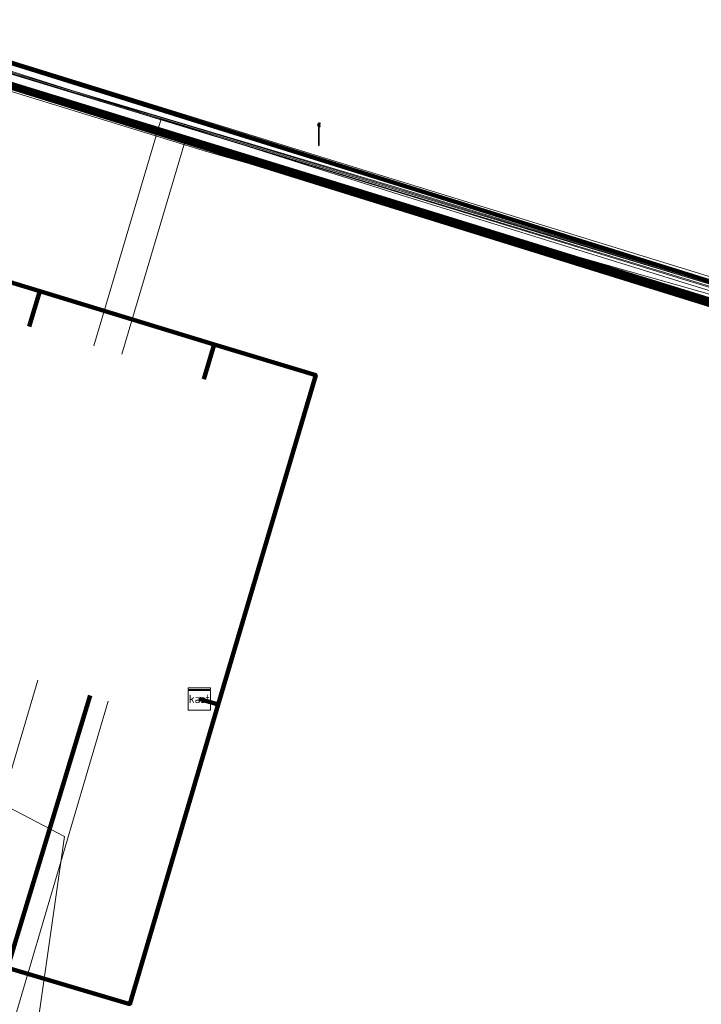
# Model space of a CAD drawing. Extents: x 152558 to 154479, y 462974 to 463683.
# Tile 534 of 638: x 154028 to 154052, y 463348 to 463383. Entities that reach past the tile are written whole.
import ezdxf
from ezdxf.enums import TextEntityAlignment as Align
from ezdxf.lldxf.tags import DXFTag

# ---------------------------------------------------------------- set-up
doc = ezdxf.new("R2010")
doc.units = 0
doc.header["$LTSCALE"] = 0.2
doc.layers.get('0').update_dxf_attribs({"linetype": 'CONTINUOUS'})
for name, color, linetype, lineweight in [('B-RO-KL-DATA_COAXIAAL_17_ZIGGO BV-G', 90, 'KL-DATA-N', 18), ('B-RO-KL-DATA_COAXIAAL_7_ZIGGO BV-G', 90, 'KL-DATA-N', 18), ('B-RO-KL-DATA_DUCT_ZIGGO BV-G', 90, 'CONTINUOUS', 100), ('B-RO-KL-DATA_EUROFIBER NEDERLAND BV-G', 90, 'KL-DATA-N', 18), ('B-RO-KL-DATA_HULPSTUK_ZIGGO BV-S', 90, 'CONTINUOUS', 25), ('B-RO-KL-DATA_KABELBED_KPN BV-G', 90, 'CONTINUOUS', 100), ('B-RO-KL-DATA_KABELBED_ZIGGO BV-G', 90, 'CONTINUOUS', 100), ('B-RO-KL-DATA_REGGEFIBER OPERATOR BV-G', 90, 'KL-DATA-N', 18), ('B-RO-KL-ET_LS_400 V_STEDIN NETBEHEER BV-G', 190, 'KL-LS-N', 18), ('B-RO-KL-ET_LS_GEMEENTE AMERSFOORT-S', 190, 'CONTINUOUS', 25), ('B-RO-KL-GAS_LD_GRIJS GIETIJZER_274_0.1 BAR_STEDIN NETBEHEER BV-G', 50, 'KL-GAS-LD-N', 18), ('B-RO-KL-GAS_LD_PE_32_0.1 BAR_STEDIN NETBEHEER BV-G', 50, 'KL-GAS-LD-N', 18), ('B-RO-KL-WATER_150_VITENS-G', 170, 'KL-WATER-N', 18)]:
    doc.layers.add(name, color=color, linetype=linetype, lineweight=lineweight)
doc.styles.add('NLCS-ISO', font='NLCS-ISO.ttf')
tags = doc.linetypes.add('KL-DATA-N', pattern='A,4,-1,[101,NLCS.SHX,S=0.5,R=0,X=0,Y=0],-1,4,-1,["D",Standard,S=1,R=0,X=-0.25,Y=-0.5],-1.5', length=12.5).pattern_tags.tags
tags[18] = DXFTag(74, 10)
tags = doc.linetypes.add('KL-GAS-LD-N', pattern='A,4,-1,[69,NLCS.SHX,S=0.5,R=0,X=0,Y=0],-1,4,-1,["L",Standard,S=1,R=0,X=0.25,Y=-0.5],-2', length=13).pattern_tags.tags
tags[18] = DXFTag(74, 10)
tags = doc.linetypes.add('KL-LS-N', pattern='A,4,-1,[103,NLCS.SHX,S=0.75,R=0,X=0,Y=0],-1,4,-1,["L",Standard,S=1,R=0,X=0,Y=-0.5],-2', length=13).pattern_tags.tags
tags[18] = DXFTag(74, 10)
doc.linetypes.add('KL-WATER-N', pattern='A,7,-0.5,[168,NLCS.SHX,S=0.75,R=0,X=0.75,Y=0],-2', length=9.5)

# ---------------------------------------------------------------- blocks, each defined once
blk = doc.blocks.new('SKL-WTB_HULP_KAST-SO')
at = {"color": 0, "linetype": 'ByBlock', "lineweight": 18}
for points in [[(-2, 2), (2, 2), (2, 1.68), (-2, 1.68)], [(-2, 1.52), (2, 1.52), (2, -2), (-2, -2)]]:
    blk.add_lwpolyline(points, close=True, dxfattribs=at)
at = {"color": 0, "linetype": 'ByBlock', "lineweight": 18, "style": 'NLCS-ISO'}
blk.add_text('kast', height=1.5, dxfattribs=at).set_placement((0, 0), align=Align.MIDDLE_CENTER)
at = {"color": 0, "linetype": 'ByBlock', "lineweight": 18, "style": 'NLCS-ISO', "flags": 1}
for tag, p in [('TYPE', (2.5, 0)), ('LABEL', (2.5, -1.5)), ('OMSCHRIJVING', (2.5, -3))]:
    blk.add_attdef(tag, p, '', height=1, dxfattribs=at)
blk = doc.blocks.new('SKL-ET_LS_MAST-SO')
for p, q in [((-0.05, 2.07), (0.05, 2.07)), ((-0.05, -2), (0.05, -2))]:
    blk.add_line(p, q)
for points in [[(-0.18, 1.76), (-0.22, 1.76), (-0.22, 1.84), (-0.18, 1.84), (-0.18, 1.79)], [(-0.18, 1.79), (-0.05, 1.79)], [(-0.18, 1.76), (-0.05, 1.76)], [(-0.05, -2), (-0.05, 2.07)], [(0.05, -2), (0.05, 2.07)], [(0.18, 1.92), (0.05, 1.92)], [(0.18, 1.89), (0.05, 1.89)], [(0.18, 1.89), (0.22, 1.89), (0.22, 1.97), (0.18, 1.97), (0.18, 1.92)], [(-0.18, 1.49), (-0.22, 1.49), (-0.22, 1.57), (-0.18, 1.57), (-0.18, 1.52)], [(-0.18, 1.52), (-0.05, 1.52)], [(-0.18, 1.49), (-0.05, 1.49)], [(0.18, 1.66), (0.05, 1.66)], [(0.18, 1.63), (0.05, 1.63)], [(0.18, 1.39), (0.05, 1.39)], [(0.18, 1.36), (0.05, 1.36)], [(0.18, 1.63), (0.22, 1.63), (0.22, 1.71), (0.18, 1.71), (0.18, 1.66)], [(0.18, 1.36), (0.22, 1.36), (0.22, 1.44), (0.18, 1.44), (0.18, 1.39)]]:
    blk.add_lwpolyline(points)

msp = doc.modelspace()

# ---------------------------------------------------------------- linework, layer by layer
at = {"layer": 'B-RO-KL-DATA_COAXIAAL_17_ZIGGO BV-G', "flags": 128}
for points in [[(153911.525, 463414.117), (153911.88, 463414.031), (153912.048, 463414.728), (153914.583, 463414.075), (153916.139, 463413.623), (153916.24, 463413.567), (153916.259, 463413.644), (153916.307, 463413.842), (153917.919, 463413.275), (153918.539, 463413.057), (153928.61, 463410.465), (153940.923, 463406.507), (153963.402, 463400.27), (153990.431, 463392.045), (154000, 463389.267), (154002.777, 463388.445), (154004.061, 463388.065), (154004.077, 463388.068), (154004.593, 463387.907), (154023.483, 463382.031), (154060.934, 463370.381), (154063.17, 463368.967), (154063.466, 463368.877), (154065.66, 463368.209), (154071.532, 463366.42), (154074.522, 463365.509), (154076.338, 463364.762), (154092.227, 463358.229), (154098.608, 463355.606), (154101.477, 463354.426), (154135.788, 463340.319), (154140.154, 463338.524), (154143.842, 463337.007), (154144.954, 463336.55), (154146.358, 463336.128), (154153.347, 463335.311), (154160.381, 463335.067), (154167.181, 463335.385), (154167.411, 463335.396), (154168.811, 463335.576), (154168.413, 463334.85), (154168.17, 463334.406), (154168.055, 463334.197), (154167.746, 463333.633), (154167.455, 463333.103), (154167.402, 463333.006), (154167.318, 463332.853), (154167.079, 463332.418), (154166.84, 463331.982), (154167.495, 463331.589), (154167.996, 463331.289), (154168.335, 463331.085), (154168.284, 463330.999)], [(153911.525, 463414.117), (153911.88, 463414.031), (153912.048, 463414.728), (153914.583, 463414.075), (153916.139, 463413.623), (153916.24, 463413.567), (153916.259, 463413.644), (153916.307, 463413.842), (153917.919, 463413.275), (153918.539, 463413.057), (153928.61, 463410.465), (153940.923, 463406.507), (153963.402, 463400.27), (153990.431, 463392.045), (154000, 463389.267), (154002.777, 463388.445), (154004.061, 463388.065), (154004.077, 463388.068), (154004.593, 463387.907), (154023.483, 463382.031), (154021.587, 463375.626), (154028.285, 463373.589), (154034.504, 463371.697), (154038.134, 463370.593), (154034.658, 463358.848), (154033.98, 463359.049)]]:
    msp.add_lwpolyline(points, dxfattribs=at)
at = {"layer": 'B-RO-KL-DATA_COAXIAAL_7_ZIGGO BV-G', "flags": 128}
for points in [[(154033.98, 463359.049), (154034.658, 463358.848), (154038.134, 463370.593), (154034.504, 463371.697), (154028.285, 463373.589), (154021.587, 463375.626), (154023.483, 463382.031), (154060.934, 463370.381), (154063.17, 463368.967), (154063.466, 463368.877), (154065.66, 463368.209), (154071.532, 463366.42), (154074.522, 463365.509), (154076.338, 463364.762), (154092.227, 463358.229), (154098.608, 463355.606), (154101.477, 463354.426), (154135.788, 463340.319), (154136.315, 463340.08), (154136.787, 463339.744), (154137.185, 463339.322), (154137.493, 463338.831), (154137.7, 463338.29), (154137.765, 463337.913), (154137.798, 463337.719), (154137.783, 463337.139), (154137.757, 463337.148), (154134.206, 463325.503), (154133.891, 463324.475), (154132.81, 463320.929), (154118.048, 463325.454), (154117.719, 463325.555), (154119.377, 463331.325), (154119.664, 463331.967)], [(154033.98, 463359.049), (154034.658, 463358.848), (154038.134, 463370.593), (154034.504, 463371.697), (154028.285, 463373.589), (154021.587, 463375.626), (154023.483, 463382.031), (154060.934, 463370.381), (154063.17, 463368.967), (154063.466, 463368.877), (154065.66, 463368.209), (154071.532, 463366.42), (154074.522, 463365.509), (154076.338, 463364.762), (154092.227, 463358.229), (154098.608, 463355.606), (154101.477, 463354.426), (154135.788, 463340.319), (154136.315, 463340.08), (154136.787, 463339.744), (154137.185, 463339.322), (154137.493, 463338.831), (154137.7, 463338.29), (154137.765, 463337.913), (154137.798, 463337.719), (154137.783, 463337.139), (154137.757, 463337.148), (154134.206, 463325.503), (154133.891, 463324.475), (154132.81, 463320.929), (154118.048, 463325.454), (154117.719, 463325.555), (154119.377, 463331.325), (154121.581, 463330.359)], [(154033.98, 463359.049), (154034.658, 463358.848), (154038.134, 463370.593), (154034.504, 463371.697), (154028.285, 463373.589), (154021.587, 463375.626), (154021.2, 463374.322)], [(154033.98, 463359.049), (154034.658, 463358.848), (154038.134, 463370.593), (154034.504, 463371.697), (154028.285, 463373.589), (154027.912, 463372.332)], [(154033.98, 463359.049), (154034.658, 463358.848), (154038.134, 463370.593), (154034.504, 463371.697), (154028.285, 463373.589), (154027.912, 463372.332)], [(154033.98, 463359.049), (154034.658, 463358.848), (154038.134, 463370.593), (154034.504, 463371.697), (154028.285, 463373.589), (154027.912, 463372.332)], [(154033.98, 463359.049), (154034.658, 463358.848), (154038.134, 463370.593), (154034.504, 463371.697), (154028.285, 463373.589), (154027.912, 463372.332)], [(154033.98, 463359.049), (154034.658, 463358.848), (154038.134, 463370.593), (154034.504, 463371.697), (154028.285, 463373.589), (154027.912, 463372.332)], [(154033.98, 463359.049), (154034.658, 463358.848), (154038.134, 463370.593), (154034.504, 463371.697), (154028.285, 463373.589), (154027.912, 463372.332)], [(154033.98, 463359.049), (154034.658, 463358.848), (154038.134, 463370.593), (154034.504, 463371.697), (154028.285, 463373.589), (154027.912, 463372.332)], [(154033.98, 463359.049), (154034.658, 463358.848), (154038.134, 463370.593), (154034.504, 463371.697), (154028.285, 463373.589), (154027.912, 463372.332)], [(154033.98, 463359.049), (154034.658, 463358.848), (154038.134, 463370.593), (154034.504, 463371.697), (154028.285, 463373.589), (154027.912, 463372.332)], [(154033.98, 463359.049), (154034.658, 463358.848), (154038.134, 463370.593), (154034.504, 463371.697), (154028.285, 463373.589), (154027.912, 463372.332)], [(154033.98, 463359.049), (154034.658, 463358.848), (154038.134, 463370.593), (154034.504, 463371.697), (154028.285, 463373.589), (154027.912, 463372.332)], [(154033.98, 463359.049), (154034.658, 463358.848), (154038.134, 463370.593), (154034.504, 463371.697), (154028.285, 463373.589), (154027.912, 463372.332)], [(154033.98, 463359.049), (154034.658, 463358.848), (154038.134, 463370.593), (154034.504, 463371.697), (154028.285, 463373.589), (154027.912, 463372.332)], [(154033.98, 463359.049), (154034.658, 463358.848), (154038.134, 463370.593), (154034.504, 463371.697), (154034.135, 463370.454)], [(154033.98, 463359.049), (154034.658, 463358.848), (154031.495, 463348.162), (154027.13, 463349.457), (154020.642, 463351.382), (154020.491, 463351.677), (154021.544, 463355.146), (154014.829, 463357.126), (154015.71, 463360.026), (154013.52, 463362.922)], [(154033.98, 463359.049), (154034.658, 463358.848), (154031.495, 463348.162), (154027.13, 463349.457), (154020.642, 463351.382), (154020.491, 463351.677), (154021.544, 463355.146), (154014.829, 463357.126), (154015.71, 463360.026), (154013.52, 463362.922)], [(154033.98, 463359.049), (154034.658, 463358.848), (154031.495, 463348.162), (154027.13, 463349.457), (154020.642, 463351.382), (154020.491, 463351.677), (154021.544, 463355.146), (154014.829, 463357.126), (154015.71, 463360.026), (154013.52, 463362.922)], [(154033.98, 463359.049), (154034.658, 463358.848), (154031.495, 463348.162), (154027.13, 463349.457), (154020.642, 463351.382), (154020.491, 463351.677), (154021.544, 463355.146), (154014.829, 463357.126), (154015.71, 463360.026), (154013.52, 463362.922)], [(154033.98, 463359.049), (154034.658, 463358.848), (154031.495, 463348.162), (154027.13, 463349.457), (154020.642, 463351.382), (154020.491, 463351.677), (154021.544, 463355.146), (154014.829, 463357.126), (154015.71, 463360.026), (154013.52, 463362.922)], [(154033.98, 463359.049), (154034.658, 463358.848), (154031.495, 463348.162), (154027.13, 463349.457), (154020.642, 463351.382), (154020.491, 463351.677), (154021.544, 463355.146), (154014.829, 463357.126), (154015.71, 463360.026), (154013.52, 463362.922)], [(154033.98, 463359.049), (154034.658, 463358.848), (154031.495, 463348.162), (154027.13, 463349.457), (154020.642, 463351.382), (154020.491, 463351.677), (154021.544, 463355.146), (154014.829, 463357.126), (154015.71, 463360.026), (154013.52, 463362.922)], [(154033.98, 463359.049), (154034.658, 463358.848), (154031.495, 463348.162), (154027.13, 463349.457), (154020.642, 463351.382), (154020.491, 463351.677), (154021.544, 463355.146), (154014.829, 463357.126), (154015.71, 463360.026), (154013.52, 463362.922)], [(154033.98, 463359.049), (154034.658, 463358.848), (154031.495, 463348.162), (154027.13, 463349.457), (154020.642, 463351.382), (154020.491, 463351.677), (154021.544, 463355.146), (154014.829, 463357.126), (154015.71, 463360.026), (154013.52, 463362.922)], [(154023.367, 463361.149), (154021.544, 463355.146), (154020.491, 463351.677), (154020.642, 463351.382), (154027.13, 463349.457), (154031.495, 463348.162), (154034.658, 463358.848), (154033.98, 463359.049)], [(154023.367, 463361.149), (154021.544, 463355.146), (154020.491, 463351.677), (154020.642, 463351.382), (154027.13, 463349.457), (154031.495, 463348.162), (154034.658, 463358.848), (154033.98, 463359.049)], [(154023.367, 463361.149), (154021.544, 463355.146), (154020.491, 463351.677), (154020.642, 463351.382), (154027.13, 463349.457), (154031.495, 463348.162), (154034.658, 463358.848), (154033.98, 463359.049)]]:
    msp.add_lwpolyline(points, dxfattribs=at)
at = {"layer": 'B-RO-KL-DATA_DUCT_ZIGGO BV-G', "flags": 128}
for points in [[(154131.127, 463340.012), (154074.383, 463364.482), (154071.077, 463365.932), (154064.383, 463367.972), (154063.466, 463368.877), (154061.563, 463370.754), (154061.164, 463371.147), (154024.333, 463382.643)], [(154166.058, 463330.556), (154163.126, 463325.209), (154162.853, 463324.712), (154162.629, 463324.835), (154158.551, 463327.07), (154150.74, 463331.14), (154148.635, 463332.424), (154145.833, 463334.348), (154144.698, 463335.127), (154139.195, 463337.46), (154137.765, 463337.913), (154134.906, 463338.817), (154131.127, 463340.012), (154074.383, 463364.482), (154071.077, 463365.932), (154064.383, 463367.972), (154063.466, 463368.877), (154061.563, 463370.754), (154061.164, 463371.147), (154024.333, 463382.643)], [(154166.058, 463330.556), (154163.126, 463325.209), (154162.853, 463324.712), (154162.629, 463324.835), (154158.551, 463327.07), (154150.74, 463331.14), (154148.635, 463332.424), (154145.833, 463334.348), (154144.698, 463335.127), (154139.195, 463337.46), (154137.765, 463337.913), (154134.906, 463338.817), (154131.127, 463340.012), (154074.383, 463364.482), (154071.077, 463365.932), (154064.383, 463367.972), (154063.466, 463368.877), (154061.563, 463370.754), (154061.164, 463371.147), (154024.333, 463382.643)], [(154135.788, 463340.319), (154101.477, 463354.426), (154098.608, 463355.606), (154092.227, 463358.229), (154076.338, 463364.762), (154074.522, 463365.509), (154063.466, 463368.877), (154063.17, 463368.967), (154060.934, 463370.381), (154023.483, 463382.031)], [(154023.483, 463382.031), (154060.934, 463370.381), (154063.17, 463368.967), (154063.466, 463368.877), (154074.522, 463365.509), (154076.338, 463364.762), (154092.227, 463358.229), (154098.608, 463355.606), (154101.477, 463354.426), (154135.788, 463340.319), (154144.954, 463336.55), (154146.358, 463336.128), (154153.347, 463335.311), (154160.381, 463335.067), (154167.181, 463335.385), (154166.568, 463332.146), (154166.84, 463331.982), (154166.781, 463331.874), (154166.661, 463331.655), (154166.649, 463331.633), (154166.541, 463331.436), (154166.421, 463331.217), (154166.153, 463330.729), (154166, 463330.813)], [(154166, 463330.813), (154166.153, 463330.729), (154166.421, 463331.217), (154166.541, 463331.436), (154166.649, 463331.633), (154166.661, 463331.655), (154166.781, 463331.874), (154166.84, 463331.982), (154166.568, 463332.146), (154167.181, 463335.385), (154160.381, 463335.067), (154153.347, 463335.311), (154146.358, 463336.128), (154144.954, 463336.55), (154135.788, 463340.319), (154101.477, 463354.426), (154098.608, 463355.606), (154092.227, 463358.229), (154076.338, 463364.762), (154074.522, 463365.509), (154063.466, 463368.877), (154063.17, 463368.967), (154060.934, 463370.381), (154023.483, 463382.031)], [(154023.483, 463382.031), (154060.934, 463370.381), (154063.17, 463368.967), (154063.466, 463368.877), (154074.522, 463365.509), (154076.338, 463364.762), (154092.227, 463358.229), (154098.608, 463355.606), (154101.477, 463354.426), (154135.788, 463340.319), (154144.954, 463336.55), (154146.358, 463336.128), (154153.347, 463335.311), (154160.381, 463335.067), (154167.181, 463335.385), (154166.568, 463332.146), (154166.84, 463331.982), (154166.781, 463331.874), (154166.661, 463331.655), (154166.649, 463331.633), (154166.541, 463331.436), (154166.421, 463331.217), (154166.153, 463330.729), (154166, 463330.813)], [(154166, 463330.813), (154166.153, 463330.729), (154166.421, 463331.217), (154166.541, 463331.436), (154166.649, 463331.633), (154166.661, 463331.655), (154166.781, 463331.874), (154166.84, 463331.982), (154166.568, 463332.146), (154167.181, 463335.385), (154160.381, 463335.067), (154153.347, 463335.311), (154146.358, 463336.128), (154144.954, 463336.55), (154135.788, 463340.319), (154101.477, 463354.426), (154098.608, 463355.606), (154092.227, 463358.229), (154076.338, 463364.762), (154074.522, 463365.509), (154063.466, 463368.877), (154063.17, 463368.967), (154060.934, 463370.381), (154023.483, 463382.031)], [(154166, 463330.813), (154166.153, 463330.729), (154166.421, 463331.217), (154166.541, 463331.436), (154166.649, 463331.633), (154166.661, 463331.655), (154166.781, 463331.874), (154166.84, 463331.982), (154166.568, 463332.146), (154167.181, 463335.385), (154160.381, 463335.067), (154153.347, 463335.311), (154146.358, 463336.128), (154144.954, 463336.55), (154135.788, 463340.319), (154101.477, 463354.426), (154098.608, 463355.606), (154092.227, 463358.229), (154076.338, 463364.762), (154074.522, 463365.509), (154063.466, 463368.877), (154063.17, 463368.967), (154060.934, 463370.381), (154023.483, 463382.031)], [(154166, 463330.813), (154166.153, 463330.729), (154166.421, 463331.217), (154166.541, 463331.436), (154166.649, 463331.633), (154166.661, 463331.655), (154166.781, 463331.874), (154166.84, 463331.982), (154166.568, 463332.146), (154167.181, 463335.385), (154160.381, 463335.067), (154153.347, 463335.311), (154146.358, 463336.128), (154144.954, 463336.55), (154135.788, 463340.319), (154101.477, 463354.426), (154098.608, 463355.606), (154092.227, 463358.229), (154076.338, 463364.762), (154074.522, 463365.509), (154063.466, 463368.877), (154063.17, 463368.967), (154060.934, 463370.381), (154023.483, 463382.031)], [(154166, 463330.813), (154166.153, 463330.729), (154166.421, 463331.217), (154166.541, 463331.436), (154166.649, 463331.633), (154166.661, 463331.655), (154166.781, 463331.874), (154166.84, 463331.982), (154166.568, 463332.146), (154167.181, 463335.385), (154160.381, 463335.067), (154153.347, 463335.311), (154146.358, 463336.128), (154144.954, 463336.55), (154135.788, 463340.319), (154101.477, 463354.426), (154098.608, 463355.606), (154092.227, 463358.229), (154076.338, 463364.762), (154074.522, 463365.509), (154063.466, 463368.877), (154063.17, 463368.967), (154060.934, 463370.381), (154023.483, 463382.031)], [(154023.483, 463382.031), (154060.934, 463370.381), (154063.17, 463368.967), (154063.466, 463368.877), (154074.522, 463365.509), (154076.338, 463364.762), (154092.227, 463358.229), (154098.608, 463355.606), (154101.477, 463354.426), (154135.788, 463340.319), (154144.954, 463336.55), (154146.358, 463336.128), (154153.347, 463335.311), (154160.381, 463335.067), (154167.181, 463335.385), (154168.811, 463335.576), (154168.413, 463334.85), (154167.746, 463333.633), (154166.84, 463331.982), (154167.495, 463331.589), (154167.996, 463331.289), (154168.335, 463331.085), (154168.284, 463330.999)], [(154135.788, 463340.319), (154101.477, 463354.426), (154098.608, 463355.606), (154092.227, 463358.229), (154076.338, 463364.762), (154074.522, 463365.509), (154063.466, 463368.877), (154063.17, 463368.967), (154060.934, 463370.381), (154023.483, 463382.031)]]:
    msp.add_lwpolyline(points, dxfattribs=at)
at = {"layer": 'B-RO-KL-DATA_EUROFIBER NEDERLAND BV-G', "flags": 128}
for points in [[(153468.28, 463410.709), (153474.1, 463405.3), (153477.2, 463402), (153482.8, 463396.5), (153483.4, 463396.1), (153484.5, 463395.7), (153485.1, 463395.1), (153485.4, 463394.6), (153489.3, 463383.7), (153490.1, 463382.6), (153492.1, 463377.5), (153494.9, 463369), (153496.7, 463364.6), (153498.9, 463358.9), (153501, 463356.3), (153505.1, 463353.7), (153510.5, 463352.7), (153530.4, 463349.1), (153532.5, 463348.3), (153547.9, 463345.7), (153551.9, 463346.5), (153555.7, 463348.2), (153557.3, 463348.2), (153558.5, 463347.8), (153559.2, 463347.2), (153560.9, 463345.6), (153561.7, 463345), (153561.8, 463344.9), (153568.5, 463352.7), (153576.9, 463362.5), (153578.8, 463365), (153584.8, 463371.9), (153585.8, 463373.1), (153593.1, 463375.7), (153602.2, 463379), (153603.8, 463379.4), (153605.2, 463379.4), (153609.1, 463378.7), (153626, 463375.8), (153642.2, 463372.7), (153655.9, 463370.3), (153658, 463369.7), (153659.2, 463368.7), (153659.9, 463368.7), (153667.9, 463367.3), (153668.5, 463367.2), (153668.8, 463368.3), (153670, 463374.4), (153671.1, 463375.4), (153672.1, 463376.5), (153672.6, 463378.9), (153676.2, 463398.8), (153679.2, 463403.2), (153680.4, 463405.6), (153682.6, 463410.3), (153684.2, 463415.8), (153686.1, 463425.6), (153688.2, 463439.2), (153691.7, 463458.3), (153692.5, 463459.2), (153694.5, 463469.3), (153695, 463472.5), (153695.6, 463473), (153696.8, 463473.3), (153714.4, 463468.6), (153734.1, 463463.4), (153764.6, 463455.2), (153795.3, 463447.1), (153824.6, 463439.2), (153850.3, 463432.5), (153853.5, 463431.6), (153854.6, 463431.1), (153855.6, 463430.2), (153856.9, 463429.6), (153858.6, 463429.2), (153862.3, 463428.3), (153862.8, 463428.3), (153863.4, 463428.4), (153864.6, 463428.2), (153865.4, 463427.8), (153867.6, 463427.3), (153869.5, 463426.7), (153870.3, 463426.8), (153872.6, 463426.9), (153881.5, 463424.5), (153892.7, 463421.2), (153908.9, 463416.3), (153914.4, 463414.6), (153916.7, 463413.8), (153917.9, 463413.7), (153924.7, 463411.6), (153925.7, 463411.2), (153926.3, 463411), (153927, 463410.3), (153937.8, 463407.2), (153962.3, 463400.1), (153977.3, 463395.5), (153980.3, 463394.8), (153982.6, 463394.8), (153989.8, 463392.6), (153994, 463391.5), (154002.9, 463388.7), (154017.2, 463384.4), (154040.4, 463377.4), (154061, 463371.2), (154063.8, 463370.2), (154064.9, 463369.4), (154072.3, 463366.7), (154077.4, 463364.9), (154077.8, 463364.4), (154078.3, 463363.6), (154083.9, 463361.2), (154085.3, 463360), (154131.3, 463340.4), (154133.3, 463339.8), (154135, 463340.5), (154137.2, 463340.5), (154195.5, 463339), (154196.5, 463338.8), (154205.1, 463318.8), (154207.907, 463314.948), (154215.408, 463306.208), (154238.158, 463279.967), (154239.892, 463278.39), (154243.9, 463273.8), (154244.9, 463273.2), (154246.4, 463273.4), (154247.978, 463272.872), (154250.1, 463272.8), (154252.7, 463273.5), (154255.6, 463274.8), (154256.5, 463274.3)], [(154016.8, 463312), (153994.745, 463308.89), (153993.681, 463305.321), (153987.622, 463306.875), (153978.649, 463309.505), (153975.017, 463312.518), (153970.509, 463313.95), (153970.101, 463314.146), (153970.667, 463315.034), (153972.558, 463321.404), (153972.757, 463322.08), (153973.3, 463323.2), (153979.1, 463342.6), (153985.5, 463364.6), (153989.2, 463377.4), (153992, 463386.8), (153993.058, 463390.909), (153991.86, 463392.39), (153992.552, 463391.876), (153994, 463391.5), (154001.7, 463389.1), (154062.3, 463370.7), (154063.8, 463370.2), (154064.9, 463369.4), (154072.3, 463366.7), (154077.4, 463364.9), (154078.3, 463363.6), (154083.9, 463361.2), (154085.3, 463360), (154131.3, 463340.4), (154133.3, 463339.8), (154135, 463340.5), (154137.2, 463340.5), (154195.5, 463339), (154196.5, 463338.8), (154202.5, 463324.4), (154205.1, 463318.8), (154207.9, 463314.9), (154238.2, 463280), (154240.1, 463278.2), (154243.9, 463273.8), (154244.9, 463273.2), (154246.4, 463273.4), (154248.2, 463272.9), (154250.1, 463272.8), (154252.7, 463273.5), (154255.6, 463274.8), (154256.5, 463274.3)], [(153991.86, 463392.39), (153992.552, 463391.876), (153994, 463391.5), (154063.82, 463370.18), (154064.92, 463369.38), (154072.32, 463366.68), (154077.42, 463364.88), (154078.32, 463363.58), (154083.92, 463361.18), (154085.32, 463359.98), (154131.32, 463340.38), (154133.32, 463339.78), (154135.02, 463340.48), (154137.22, 463340.48), (154195.52, 463338.98), (154196.52, 463338.78), (154202.567, 463324.366), (154205.12, 463318.78), (154207.927, 463314.928), (154238.178, 463279.947), (154240.12, 463278.18), (154243.92, 463273.78), (154244.92, 463273.18), (154246.42, 463273.38), (154248.22, 463272.88), (154250.12, 463272.78), (154252.72, 463273.48), (154255.62, 463274.78), (154256.52, 463274.28)]]:
    msp.add_lwpolyline(points, dxfattribs=at)
at = {"layer": 'B-RO-KL-DATA_KABELBED_KPN BV-G', "flags": 128}
for points in [[(154023.609, 463382.108), (154039.293, 463377.296), (154060.913, 463370.596), (154060.997, 463370.57), (154065.279, 463368.874), (154076.159, 463364.568), (154093.345, 463357.593), (154103.036, 463353.659), (154123.825, 463344.703), (154133.679, 463340.459), (154147.969, 463332.929), (154160.423, 463326.07), (154171.43, 463320.009), (154183.146, 463313.529), (154190.752, 463309.247), (154198.066, 463304.484), (154205.058, 463299.26), (154210.518, 463294.483), (154215.706, 463289.412), (154220.366, 463284.338), (154221.547, 463282.958), (154223.766, 463280.374), (154225.384, 463278.497)], [(154026.175, 463381.201), (154060.913, 463370.596), (154060.995, 463370.571)]]:
    msp.add_lwpolyline(points, dxfattribs=at)
at = {"layer": 'B-RO-KL-DATA_KABELBED_ZIGGO BV-G', "flags": 128}
for points in [[(154061.563, 463370.754), (154061.164, 463371.147), (154024.333, 463382.643)], [(154063.466, 463368.877), (154063.17, 463368.967), (154060.934, 463370.381), (154023.483, 463382.031)], [(154028.285, 463373.589), (154021.587, 463375.626)], [(154027.912, 463372.332), (154028.285, 463373.589)], [(154034.504, 463371.697), (154028.285, 463373.589)], [(154034.135, 463370.454), (154034.504, 463371.697)], [(154034.658, 463358.848), (154038.134, 463370.593), (154034.504, 463371.697)], [(154030.08, 463359.17), (154027.13, 463349.457)], [(154033.98, 463359.049), (154034.658, 463358.848)], [(154027.13, 463349.457), (154031.495, 463348.162), (154034.658, 463358.848)]]:
    msp.add_lwpolyline(points, dxfattribs=at)
at = {"layer": 'B-RO-KL-DATA_REGGEFIBER OPERATOR BV-G', "flags": 128}
for points in [[(153913.026, 463588.512), (153917.76, 463582.722), (153919.9, 463579.922), (153924.934, 463573.097), (153927.032, 463570.267), (153933.653, 463560.089), (153933.956, 463559.624), (153934.595, 463558.796), (153937.716, 463554.144), (153938.807, 463552.275), (153943.634, 463544.003), (153947.383, 463537.578), (153951.323, 463530.823), (153953.389, 463527.284), (153957.224, 463520.71), (153957.853, 463519.633), (153960.041, 463515.881), (153962.853, 463511.062), (153963.464, 463508.781), (153963.928, 463507.049), (153963.644, 463504.785), (153962.325, 463498.485), (153961.455, 463494.997), (153960.239, 463491.303), (153958.397, 463483.786), (153957.944, 463479.606), (153954.985, 463469.052), (153954.244, 463465.148), (153952.646, 463458.358), (153950.63, 463450.133), (153949.515, 463446.123), (153948.072, 463437.827), (153948.288, 463436.438), (153948.3, 463434.376), (153940.971, 463408.585), (153940.791, 463406.717), (153943.917, 463405.672), (153971.356, 463397.31), (153978.673, 463395.463), (153980.116, 463395.147), (153991.663, 463391.417), (153993.633, 463390.453), (153994.742, 463390.094), (154001.128, 463388.088), (154001.433, 463388.121), (154003.47, 463388.264), (154020.522, 463383.048), (154027.112, 463381.043), (154033.511, 463379.079), (154061.449, 463370.399), (154064.988, 463369.251), (154070.922, 463367.467), (154071.858, 463367.076), (154075.578, 463364.2), (154086.819, 463361.31), (154106.391, 463351.737), (154132.83, 463340.54), (154137.035, 463338.803), (154137.709, 463338.569), (154138.277, 463338.371), (154144.3, 463334.72), (154145.009, 463333.632), (154146.493, 463332.615), (154147.287, 463331.526), (154147.807, 463330.658), (154150.955, 463329.127), (154158.381, 463325.878), (154163.778, 463321.905), (154165.175, 463321.095), (154199.219, 463301.799), (154200.484, 463300.773), (154200.571, 463300.703), (154200.751, 463300.405), (154202.614, 463298.367), (154204.327, 463296.233), (154206.144, 463293.969), (154208.533, 463292.484), (154210.327, 463290.627), (154214.051, 463287.018), (154216.8, 463284.074), (154220.134, 463280.74), (154224.551, 463278.522), (154230.35, 463272.055), (154233.354, 463268.951), (154237.519, 463264.418), (154238.083, 463263.804), (154240.863, 463260.285), (154247.202, 463252.446), (154251.117, 463247.66), (154253.437, 463245.444), (154256.055, 463242.323), (154262.177, 463235.067), (154264.7, 463231.812), (154270.615, 463224.492), (154271.487, 463223.729), (154274.37, 463220.367), (154276.645, 463217.464), (154276.595, 463217.282), (154277.779, 463215.646), (154282.304, 463211.067), (154289.107, 463203.391), (154289.983, 463202.227), (154293.428, 463198.113), (154296.69, 463194.483), (154300.357, 463189.855), (154305.54, 463183.689), (154307.739, 463180.917), (154307.896, 463180.72), (154313.53, 463173.874), (154313.622, 463173.741), (154316.339, 463170.504), (154320.528, 463165.57), (154322.36, 463163.464), (154324.992, 463160.503), (154326.192, 463158.752), (154329.288, 463154.993), (154331.805, 463152.468), (154333.713, 463149.321), (154334.283, 463148.44), (154334.541, 463147.292), (154334.812, 463147.033), (154329.172, 463139.667), (154323.933, 463133.834), (154323.157, 463133.017), (154321.935, 463131.325), (154318.633, 463125.879), (154317.325, 463123.722), (154314.87, 463119.347), (154310.957, 463111.007), (154310.969, 463111.017), (154309.104, 463106.328), (154306.068, 463098.881), (154304.322, 463094.507), (154301.175, 463084.112), (154300.364, 463081.57), (154299.19, 463076.336), (154297.502, 463066.468), (154295.862, 463060.47), (154295.325, 463056.67), (154294.354, 463050.162), (154294.347, 463048.617), (154292.094, 463027.261), (154292.751, 463021.483), (154292.716, 463020.645), (154293.38, 463017.418), (154294.812, 463010.982), (154294.759, 463003.827), (154295.336, 463003.563), (154303.867, 463000.732), (154307.831, 463001.078), (154316.275, 463004.819), (154316.846, 463004.763), (154326.456, 462982.209)], [(153131, 463431.7), (153133.1, 463432.5), (153135.4, 463432.2), (153155.7, 463428.9), (153175.9, 463425.6), (153177.3, 463424.9), (153178, 463423.9), (153178.2, 463422.1), (153177.7, 463418.5), (153178.3, 463418.4), (153182.7, 463417.7), (153183.3, 463417.5), (153183.5, 463419), (153184.2, 463421.4), (153185.5, 463422.5), (153187.6, 463422.9), (153190, 463422.5), (153204.7, 463419.9), (153226.2, 463416), (153236.1, 463414.2), (153237.6, 463412.5), (153238.2, 463410.6), (153238.2, 463409.9), (153238.1, 463408.2), (153238.2, 463407.9), (153243.5, 463407), (153243.9, 463406.9), (153244.2, 463408.4), (153245.3, 463410.7), (153248.2, 463412.3), (153249.7, 463412.2), (153268.1, 463409), (153292.7, 463404.7), (153294.7, 463403.4), (153296.2, 463403.2), (153296.4, 463403.1), (153297.5, 463402.9), (153298.4, 463402.6), (153299.2, 463402.5), (153304.9, 463401.2), (153305.2, 463401.2), (153307.1, 463400.8), (153310.9, 463400.6), (153333.1, 463396.6), (153341.8, 463395.1), (153343.9, 463394.2), (153346.4, 463391.9), (153346.5, 463391.6), (153354.7, 463390.6), (153357.3, 463390.9), (153359.8, 463391.2), (153362.3, 463391.5), (153367.5, 463390.5), (153368.5, 463390.7), (153370.7, 463404.7), (153371.2, 463408.1), (153372.4, 463415.4), (153372.9, 463418.7), (153373.1, 463419.6), (153374.2, 463420), (153375.2, 463420.4), (153397.3, 463416.9), (153413.7, 463413.9), (153413.8, 463413.2), (153413.4, 463410.6), (153413.5, 463409.8), (153415.2, 463409.4), (153420.9, 463408.3), (153424.9, 463407.4), (153425.2, 463408), (153426.4, 463412), (153427.3, 463412.7), (153427.9, 463413.5), (153428.6, 463418.2), (153428.6, 463418.5), (153437.4, 463416.7), (153440.9, 463415.8), (153454.5, 463412.9), (153457.3, 463412.3), (153462.1, 463411.4), (153464.6, 463411), (153465.5, 463411.3), (153467, 463411.5), (153467.5, 463411.4), (153474.1, 463405.3), (153477.2, 463402), (153482.8, 463396.5), (153483.4, 463396.1), (153484.5, 463395.7), (153485.1, 463395.1), (153485.4, 463394.6), (153489.3, 463383.7), (153490.1, 463382.6), (153492.1, 463377.5), (153495, 463368.8), (153496.7, 463364.6), (153498.3, 463360.6), (153498.9, 463358.9), (153501, 463356.3), (153505.1, 463353.7), (153510.5, 463352.7), (153530.4, 463349.1), (153532.5, 463348.3), (153547.9, 463345.7), (153551.9, 463346.5), (153555.7, 463348.2), (153557.3, 463348.2), (153558.5, 463347.8), (153561.7, 463345), (153561.8, 463344.9), (153568.5, 463352.7), (153576.9, 463362.5), (153578.8, 463365), (153584.8, 463371.9), (153585.8, 463373.1), (153593.1, 463375.7), (153602.2, 463379), (153603.8, 463379.4), (153605.2, 463379.4), (153609.1, 463378.7), (153626, 463375.8), (153642.2, 463372.7), (153655.9, 463370.3), (153658, 463369.7), (153659.2, 463368.7), (153659.9, 463368.7), (153667.9, 463367.3), (153669, 463367.1), (153668.8, 463368.3), (153670, 463374.4), (153671.1, 463375.4), (153672.1, 463376.5), (153672.7, 463379.1), (153676.2, 463398.8), (153678.8, 463402.6), (153679.5, 463403.8), (153680.4, 463405.6), (153682.6, 463410.3), (153684.2, 463415.8), (153686.1, 463425.6), (153687.2, 463431.7), (153688.2, 463439.2), (153691.7, 463458.3), (153692.5, 463459.2), (153694.5, 463469.3), (153695, 463472.5), (153695.6, 463473), (153696.8, 463473.3), (153714.4, 463468.6), (153734.1, 463463.4), (153764.6, 463455.2), (153795.3, 463447.1), (153824.6, 463439.2), (153850.3, 463432.5), (153853.5, 463431.6), (153854.6, 463431.1), (153855.6, 463430.2), (153856.9, 463429.6), (153858.6, 463429.2), (153862.3, 463428.3), (153862.8, 463428.3), (153863.4, 463428.4), (153864.6, 463428.2), (153865.4, 463427.8), (153867.6, 463427.3), (153869.5, 463426.7), (153870.3, 463426.8), (153872.6, 463426.9), (153881.5, 463424.5), (153892.7, 463421.2), (153908.9, 463416.3), (153914.4, 463414.6), (153916.7, 463413.8), (153917.9, 463413.7), (153924.7, 463411.6), (153925.7, 463411.2), (153926.3, 463411), (153927, 463410.3), (153937.8, 463407.2), (153962.3, 463400.1), (153977.3, 463395.5), (153980.3, 463394.8), (153982.6, 463394.8), (153989.8, 463392.6), (153994, 463391.5), (154002.9, 463388.7), (154017.2, 463384.4), (154041, 463377.3), (154061, 463371.2), (154063.8, 463370.2), (154064.9, 463369.4), (154077.4, 463364.9), (154078.3, 463363.6), (154083.9, 463361.2), (154085.3, 463360), (154131.3, 463340.4), (154133.3, 463339.8), (154135, 463340.5), (154137.2, 463340.5), (154195.5, 463339), (154196.5, 463338.8), (154202.6, 463324.3), (154205.1, 463318.8), (154207.8, 463315.1), (154212, 463310.1), (154214, 463307.9), (154215.9, 463305.7), (154217.9, 463303.5), (154219.9, 463301.3), (154238, 463280.1), (154240.1, 463278.2), (154243.9, 463273.8), (154244.6, 463273), (154246.2, 463273.4), (154246.4, 463273.4), (154248.2, 463272.9), (154250.1, 463272.8), (154252.7, 463273.5), (154258.4, 463276.1), (154262.2, 463278.2), (154278.3, 463284.9), (154306.7, 463297.1), (154330.5, 463306.7), (154333.4, 463304.3), (154337.9, 463299.7), (154338.9, 463298.8), (154341.6, 463297.8), (154344.4, 463297.1), (154346.8, 463297), (154349.2, 463297.2), (154351.6, 463297.9), (154354.8, 463299.1), (154356, 463299.4), (154357.5, 463298.9), (154358.1, 463298.7), (154361.192, 463299.949)], [(153937.757, 463407.218), (153962.325, 463400.084), (153977.328, 463395.535), (153980.26, 463394.765), (153982.613, 463394.76), (153989.755, 463392.556), (153994.039, 463391.51), (154002.947, 463388.736), (154017.152, 463384.45), (154040.979, 463377.27), (154060.962, 463371.175), (154063.827, 463370.234), (154064.898, 463369.36), (154077.407, 463364.923), (154078.35, 463363.644), (154083.902, 463361.213), (154085.33, 463359.987), (154131.331, 463340.448), (154133.268, 463339.82), (154135.014, 463340.506), (154137.234, 463340.463), (154195.506, 463339.041), (154196.518, 463338.821), (154202.608, 463324.325), (154205.099, 463318.815), (154207.823, 463315.096), (154212, 463310.142), (154213.962, 463307.921), (154215.926, 463305.702), (154217.89, 463303.484), (154219.855, 463301.267), (154238.026, 463280.13), (154240.109, 463278.181), (154243.918, 463273.786), (154244.599, 463273.031)], [(153937.757, 463407.218), (153962.325, 463400.084), (153977.328, 463395.535), (153980.26, 463394.765), (153982.613, 463394.76), (153989.755, 463392.556), (153994.039, 463391.51), (154002.947, 463388.736), (154017.152, 463384.45), (154040.979, 463377.27), (154060.962, 463371.175), (154063.827, 463370.234), (154064.898, 463369.36), (154077.407, 463364.923), (154078.35, 463363.644), (154083.902, 463361.213), (154085.33, 463359.987), (154131.331, 463340.448), (154133.268, 463339.82)], [(153993.156, 463390.686), (153993.633, 463390.453), (153994.742, 463390.094), (154001.128, 463388.088), (154001.433, 463388.121), (154003.47, 463388.264), (154020.522, 463383.048), (154027.112, 463381.043), (154033.511, 463379.079), (154061.449, 463370.399), (154064.7, 463369.344)], [(154027.112, 463381.043), (154033.511, 463379.079)], [(154031.215, 463371.351), (154033.511, 463379.079)], [(154033.511, 463379.079), (154061.449, 463370.399), (154064.7, 463369.344), (154064.864, 463366.3), (154061.809, 463355.901)], [(154026.914, 463355.319), (154028.213, 463359.716)], [(154026.914, 463355.319), (154029.162, 463354.145), (154026.736, 463337.25), (154054.012, 463329.366)]]:
    msp.add_lwpolyline(points, dxfattribs=at)
at = {"layer": 'B-RO-KL-ET_LS_400 V_STEDIN NETBEHEER BV-G', "flags": 128}
for points in [[(154073.623, 463366.949), (154061.109, 463370.955), (154058.192, 463371.782), (154057.645, 463371.937), (154034.237, 463378.575), (154025.637, 463381.222), (154003.596, 463388.002), (154001.938, 463387.652), (154001.11, 463387.451), (153999.744, 463387.738), (153993.61, 463389.489), (153993.539, 463389.496), (153993.488, 463389.483), (153993.429, 463389.439), (153993.334, 463389.305), (153993.186, 463389.28)], [(154030.729, 463358.973), (154025.612, 463341.657), (154020.925, 463343.042), (154020.399, 463343.023), (154020.393, 463343.004)]]:
    msp.add_lwpolyline(points, dxfattribs=at)
at = {"layer": 'B-RO-KL-GAS_LD_GRIJS GIETIJZER_274_0.1 BAR_STEDIN NETBEHEER BV-G', "flags": 128}
msp.add_lwpolyline([(154018.731, 463384.139), (154025.561, 463381.973), (154032.616, 463379.736), (154040.924, 463377.102), (154073.024, 463367.159)], dxfattribs=at)
at = {"layer": 'B-RO-KL-GAS_LD_PE_32_0.1 BAR_STEDIN NETBEHEER BV-G', "flags": 128}
msp.add_lwpolyline([(154030.213, 463371.649), (154032.616, 463379.736)], dxfattribs=at)
at = {"layer": 'B-RO-KL-WATER_150_VITENS-G', "flags": 128}
msp.add_lwpolyline([(153993.315, 463392.25), (153994.126, 463392.01), (154000, 463390.269), (154006.613, 463388.222), (154039.469, 463378.031), (154061.226, 463371.337), (154072.443, 463367.351)], dxfattribs=at)

# ---------------------------------------------------------------- block references
at = {"layer": 'B-RO-KL-DATA_HULPSTUK_ZIGGO BV-S', "xscale": 0.2, "yscale": 0.2, "zscale": 0.2}
msp.add_blockref('SKL-WTB_HULP_KAST-SO', (154033.98, 463359.049), dxfattribs=at)
at = {"layer": 'B-RO-KL-ET_LS_GEMEENTE AMERSFOORT-S', "xscale": 0.2, "yscale": 0.2, "zscale": 0.2}
msp.add_blockref('SKL-ET_LS_MAST-SO', (154038.25, 463379.191), dxfattribs=at)

doc.saveas('drawing.dxf')
